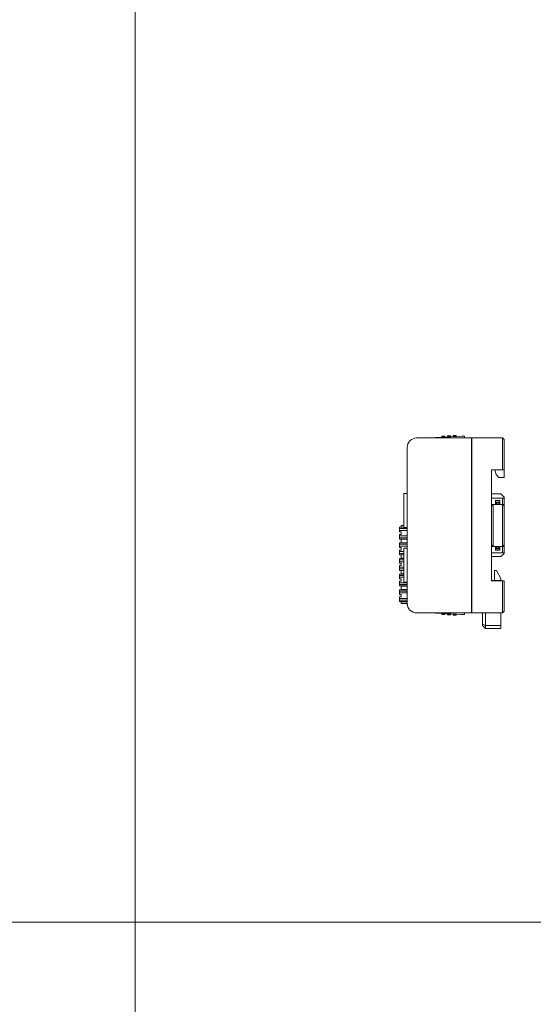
# Model space of a CAD drawing. Header units: millimetres. Extents: x -1114 to 1396, y -630 to 631.
# Tile 465 of 656: x 141 to 305, y -315 to 0. Entities that reach past the tile are written whole.
import ezdxf

# ---------------------------------------------------------------- set-up
doc = ezdxf.new("R2010")
doc.units = ezdxf.units.MM
doc.header["$MEASUREMENT"] = 0

msp = doc.modelspace()

# ---------------------------------------------------------------- linework, layer by layer
at = {"lineweight": 18}
for points, knots in [([(1038.9843, -629.7647), (1038.9843, -629.7647), (-1111.4882, -629.7647), (-1111.4882, -629.7647), (-1111.4882, -629.7647), (-1111.4882, -629.7647), (-1111.4882, 630.7883), (-1111.4882, 630.7883), (-1111.4882, 630.7883), (-1111.4882, 630.7883), (1038.9843, 630.7883), (1038.9843, 630.7883)], [0, 0, 0, 0, 0.33333333, 0.33333333, 0.33333333, 0.33333333, 0.66666667, 0.66666667, 0.66666667, 0.66666667, 1, 1, 1, 1]), ([(268.0988, -133.6727), (267.3031, -133.6727), (266.5401, -133.9888), (265.9774, -134.5514), (265.9774, -134.5514), (265.4148, -135.114), (265.0988, -135.877), (265.0988, -136.6727)], [0, 0, 0, 0, 0.5, 0.5, 0.5, 0.5, 1, 1, 1, 1]), ([(268.0988, -133.6727), (267.3031, -133.6727), (266.5401, -133.9888), (265.9774, -134.5514), (265.9774, -134.5514), (265.4148, -135.114), (265.0988, -135.877), (265.0988, -136.6727)], [0, 0, 0, 0, 0.5, 0.5, 0.5, 0.5, 1, 1, 1, 1]), ([(274.2875, -133.5238), (274.2869, -133.5242), (274.2862, -133.5245), (274.2843, -133.5256), (274.2843, -133.5256), (274.2824, -133.5267), (274.279, -133.5286), (274.2749, -133.531), (274.2749, -133.531), (274.2704, -133.5335), (274.2651, -133.5365), (274.2591, -133.5399), (274.2591, -133.5399), (274.2512, -133.5444), (274.242, -133.5496), (274.2322, -133.5552), (274.2322, -133.5552), (274.2212, -133.5614), (274.2093, -133.5682), (274.1969, -133.5752), (274.1969, -133.5752), (274.1503, -133.6016), (274.0968, -133.632), (274.0422, -133.663), (274.0422, -133.663), (274.0367, -133.6661), (274.0313, -133.6691), (274.0258, -133.6722)], [0, 0, 0, 0, 0.14285714, 0.14285714, 0.14285714, 0.14285714, 0.28571429, 0.28571429, 0.28571429, 0.28571429, 0.42857143, 0.42857143, 0.42857143, 0.42857143, 0.57142857, 0.57142857, 0.57142857, 0.57142857, 0.71428571, 0.71428571, 0.71428571, 0.71428571, 0.85714286, 0.85714286, 0.85714286, 0.85714286, 1, 1, 1, 1]), ([(274.0267, -133.6718), (274.0313, -133.6692), (274.0358, -133.6666), (274.0403, -133.6641), (274.0403, -133.6641), (274.0539, -133.6563), (274.0675, -133.6487), (274.0809, -133.641), (274.0809, -133.641), (274.0944, -133.6334), (274.1078, -133.6258), (274.121, -133.6183), (274.121, -133.6183), (274.1341, -133.6109), (274.147, -133.6035), (274.1597, -133.5964), (274.1597, -133.5964), (274.1723, -133.5892), (274.1846, -133.5822), (274.1964, -133.5755), (274.1964, -133.5755), (274.2082, -133.5688), (274.2195, -133.5624), (274.23, -133.5564), (274.23, -133.5564), (274.2353, -133.5535), (274.2404, -133.5506), (274.2453, -133.5478), (274.2453, -133.5478), (274.2501, -133.545), (274.2547, -133.5424), (274.259, -133.54), (274.259, -133.54), (274.2632, -133.5376), (274.2671, -133.5354), (274.2706, -133.5334), (274.2706, -133.5334), (274.2741, -133.5314), (274.2772, -133.5297), (274.2797, -133.5282), (274.2797, -133.5282), (274.2823, -133.5268), (274.2842, -133.5257), (274.2855, -133.525), (274.2855, -133.525), (274.2869, -133.5242), (274.2876, -133.5238), (274.2876, -133.5238)], [0, 0, 0, 0, 0.08333333, 0.08333333, 0.08333333, 0.08333333, 0.16666667, 0.16666667, 0.16666667, 0.16666667, 0.25, 0.25, 0.25, 0.25, 0.33333333, 0.33333333, 0.33333333, 0.33333333, 0.41666667, 0.41666667, 0.41666667, 0.41666667, 0.5, 0.5, 0.5, 0.5, 0.58333333, 0.58333333, 0.58333333, 0.58333333, 0.66666667, 0.66666667, 0.66666667, 0.66666667, 0.75, 0.75, 0.75, 0.75, 0.83333333, 0.83333333, 0.83333333, 0.83333333, 0.91666667, 0.91666667, 0.91666667, 0.91666667, 1, 1, 1, 1]), ([(283.4326, -133.3449), (283.4285, -133.2654), (283.3929, -133.1909), (283.3338, -133.1376), (283.3338, -133.1376), (283.2746, -133.0844), (283.1968, -133.0568), (283.1173, -133.061)], [0, 0, 0, 0, 0.5, 0.5, 0.5, 0.5, 1, 1, 1, 1]), ([(283.4326, -133.3449), (283.4285, -133.2654), (283.3929, -133.1909), (283.3338, -133.1376), (283.3338, -133.1376), (283.2746, -133.0844), (283.1968, -133.0568), (283.1173, -133.061)], [0, 0, 0, 0, 0.5, 0.5, 0.5, 0.5, 1, 1, 1, 1]), ([(265.0988, -186.6727), (265.0988, -187.4683), (265.4148, -188.2314), (265.9774, -188.794), (265.9774, -188.794), (266.5401, -189.3566), (267.3031, -189.6727), (268.0988, -189.6727)], [0, 0, 0, 0, 0.5, 0.5, 0.5, 0.5, 1, 1, 1, 1]), ([(265.0988, -186.6727), (265.0988, -187.4683), (265.4148, -188.2314), (265.9774, -188.794), (265.9774, -188.794), (266.5401, -189.3566), (267.3031, -189.6727), (268.0988, -189.6727)], [0, 0, 0, 0, 0.5, 0.5, 0.5, 0.5, 1, 1, 1, 1]), ([(265.1457, -187.2015), (265.1379, -187.1578), (265.1311, -187.114), (265.1252, -187.0701), (265.1252, -187.0701), (265.1193, -187.0262), (265.1144, -186.9821), (265.1105, -186.938), (265.1105, -186.938), (265.1027, -186.8498), (265.0988, -186.7614), (265.0988, -186.6727)], [0, 0, 0, 0, 0.33333333, 0.33333333, 0.33333333, 0.33333333, 0.66666667, 0.66666667, 0.66666667, 0.66666667, 1, 1, 1, 1]), ([(274.2876, -189.7784), (274.2876, -189.7784), (274.2849, -189.7768), (274.2798, -189.7739), (274.2798, -189.7739), (274.2747, -189.7711), (274.2677, -189.7671), (274.2592, -189.7622), (274.2592, -189.7622), (274.2549, -189.7598), (274.2503, -189.7572), (274.2455, -189.7545), (274.2455, -189.7545), (274.2407, -189.7517), (274.2356, -189.7489), (274.2304, -189.7459), (274.2304, -189.7459), (274.2199, -189.74), (274.2086, -189.7336), (274.1968, -189.7269), (274.1968, -189.7269), (274.185, -189.7202), (274.1727, -189.7132), (274.1602, -189.7061), (274.1602, -189.7061), (274.1477, -189.699), (274.135, -189.6918), (274.122, -189.6844), (274.122, -189.6844), (274.1153, -189.6806), (274.1085, -189.6768), (274.1016, -189.6729)], [0, 0, 0, 0, 0.125, 0.125, 0.125, 0.125, 0.25, 0.25, 0.25, 0.25, 0.375, 0.375, 0.375, 0.375, 0.5, 0.5, 0.5, 0.5, 0.625, 0.625, 0.625, 0.625, 0.75, 0.75, 0.75, 0.75, 0.875, 0.875, 0.875, 0.875, 1, 1, 1, 1]), ([(274.1036, -189.674), (274.1361, -189.6925), (274.1675, -189.7103), (274.1962, -189.7266), (274.1962, -189.7266), (274.2087, -189.7337), (274.2208, -189.7405), (274.2318, -189.7468), (274.2318, -189.7468), (274.2417, -189.7524), (274.2508, -189.7575), (274.2589, -189.7622), (274.2589, -189.7622), (274.2679, -189.7673), (274.2758, -189.7717), (274.2804, -189.7743), (274.2804, -189.7743), (274.2846, -189.7767), (274.286, -189.7775), (274.2875, -189.7784)], [0, 0, 0, 0, 0.2, 0.2, 0.2, 0.2, 0.4, 0.4, 0.4, 0.4, 0.6, 0.6, 0.6, 0.6, 0.8, 0.8, 0.8, 0.8, 1, 1, 1, 1]), ([(283.1173, -190.2412), (283.1968, -190.2453), (283.2746, -190.2178), (283.3338, -190.1645), (283.3338, -190.1645), (283.3929, -190.1113), (283.4285, -190.0367), (283.4326, -189.9573)], [0, 0, 0, 0, 0.5, 0.5, 0.5, 0.5, 1, 1, 1, 1]), ([(283.1173, -190.2412), (283.1968, -190.2453), (283.2746, -190.2178), (283.3338, -190.1645), (283.3338, -190.1645), (283.3929, -190.1113), (283.4285, -190.0367), (283.4326, -189.9573)], [0, 0, 0, 0, 0.5, 0.5, 0.5, 0.5, 1, 1, 1, 1])]:
    msp.add_open_spline(points, degree=3, knots=knots, dxfattribs=at)
for points in [[(177.9959, 630.2765), (177.9959, 630.2765), (177.9959, -630.2765), (177.9959, -630.2765)], [(268.0988, -133.6727), (268.0988, -133.6727), (285.6934, -133.6727), (285.6934, -133.6727)], [(282.5181, -133.0924), (282.5181, -133.0924), (274.2875, -133.5238), (274.2875, -133.5238)], [(274.2876, -133.5238), (274.2876, -133.5238), (274.2875, -133.5238), (274.2875, -133.5238)], [(274.2876, -133.5238), (274.2876, -133.5238), (282.5181, -133.0924), (282.5181, -133.0924)], [(276.3952, -133.0943), (276.3952, -133.0943), (276.1955, -133.1048), (276.1955, -133.1048)], [(276.2122, -133.4229), (276.2122, -133.4229), (276.1955, -133.1048), (276.1955, -133.1048)], [(276.2122, -133.4229), (276.2122, -133.4229), (276.1955, -133.1048), (276.1955, -133.1048)], [(276.2122, -133.4229), (276.2122, -133.4229), (276.4119, -133.4125), (276.4119, -133.4125)], [(276.2122, -133.4229), (276.2122, -133.4229), (276.2122, -133.4229), (276.2122, -133.4229)], [(276.9944, -133.0629), (276.9944, -133.0629), (276.3952, -133.0943), (276.3952, -133.0943)], [(276.4119, -133.4125), (276.4119, -133.4125), (277.0111, -133.3811), (277.0111, -133.3811)], [(277.1941, -133.0524), (277.1941, -133.0524), (276.9944, -133.0629), (276.9944, -133.0629)], [(277.0111, -133.3811), (277.0111, -133.3811), (277.2108, -133.3706), (277.2108, -133.3706)], [(277.1941, -133.0524), (277.1941, -133.0524), (277.2108, -133.3706), (277.2108, -133.3706)], [(277.2108, -133.3706), (277.2108, -133.3706), (277.2108, -133.3706), (277.2108, -133.3706)], [(278.2022, -132.9996), (278.2022, -132.9996), (278.0024, -133.0101), (278.0024, -133.0101)], [(278.0191, -133.3282), (278.0191, -133.3282), (278.0024, -133.0101), (278.0024, -133.0101)], [(278.0191, -133.3282), (278.0191, -133.3282), (278.0024, -133.0101), (278.0024, -133.0101)], [(278.0191, -133.3282), (278.0191, -133.3282), (278.2188, -133.3177), (278.2188, -133.3177)], [(278.0191, -133.3282), (278.0191, -133.3282), (278.0191, -133.3282), (278.0191, -133.3282)], [(278.8013, -132.9682), (278.8013, -132.9682), (278.2022, -132.9996), (278.2022, -132.9996)], [(278.2188, -133.3177), (278.2188, -133.3177), (278.818, -133.2863), (278.818, -133.2863)], [(279.0011, -132.9577), (279.0011, -132.9577), (278.8013, -132.9682), (278.8013, -132.9682)], [(279.0177, -133.2759), (279.0177, -133.2759), (278.818, -133.2863), (278.818, -133.2863)], [(279.0011, -132.9577), (279.0011, -132.9577), (279.0177, -133.2759), (279.0177, -133.2759)], [(279.0177, -133.2759), (279.0177, -133.2759), (279.0177, -133.2759), (279.0177, -133.2759)], [(280.0091, -132.9049), (280.0091, -132.9049), (279.8094, -132.9154), (279.8094, -132.9154)], [(279.8261, -133.2335), (279.8261, -133.2335), (279.8094, -132.9154), (279.8094, -132.9154)], [(279.8261, -133.2335), (279.8261, -133.2335), (279.8094, -132.9154), (279.8094, -132.9154)], [(279.8261, -133.2335), (279.8261, -133.2335), (280.0258, -133.223), (280.0258, -133.223)], [(279.8261, -133.2335), (279.8261, -133.2335), (279.8261, -133.2335), (279.8261, -133.2335)], [(280.6083, -132.8735), (280.6083, -132.8735), (280.0091, -132.9049), (280.0091, -132.9049)], [(280.0258, -133.223), (280.0258, -133.223), (280.625, -133.1916), (280.625, -133.1916)], [(280.808, -132.863), (280.808, -132.863), (280.6083, -132.8735), (280.6083, -132.8735)], [(280.8247, -133.1812), (280.8247, -133.1812), (280.625, -133.1916), (280.625, -133.1916)], [(280.808, -132.863), (280.808, -132.863), (280.8247, -133.1812), (280.8247, -133.1812)], [(280.8247, -133.1812), (280.8247, -133.1812), (280.8247, -133.1812), (280.8247, -133.1812)], [(283.1173, -133.061), (283.1173, -133.061), (282.5181, -133.0924), (282.5181, -133.0924)], [(283.1173, -133.061), (283.1173, -133.061), (282.5181, -133.0924), (282.5181, -133.0924)], [(283.4326, -133.3449), (283.4326, -133.3449), (283.4498, -133.6727), (283.4498, -133.6727)], [(283.4326, -133.3449), (283.4326, -133.3449), (283.4326, -133.3449), (283.4326, -133.3449)], [(283.4326, -133.3449), (283.4326, -133.3449), (283.4498, -133.6727), (283.4498, -133.6727)], [(285.6934, -133.6727), (285.6934, -133.6727), (285.6934, -134.1727), (285.6934, -134.1727)], [(285.6934, -189.1727), (285.6934, -189.1727), (285.6934, -134.1727), (285.6934, -134.1727)], [(285.7934, -135.4727), (285.7934, -135.4727), (285.6934, -135.4727), (285.6934, -135.4727)], [(285.7934, -134.6447), (285.7934, -134.6447), (285.6935, -134.6499), (285.6935, -134.6499)], [(285.7934, -133.6727), (285.7934, -133.6727), (295.5988, -133.6727), (295.5988, -133.6727)], [(285.7934, -134.1727), (285.7934, -134.1727), (285.7934, -133.6727), (285.7934, -133.6727)], [(285.7934, -133.6727), (285.7934, -133.6727), (295.5988, -133.6727), (295.5988, -133.6727)], [(285.7934, -189.1727), (285.7934, -189.1727), (285.7934, -134.1727), (285.7934, -134.1727)], [(296.0988, -134.1727), (296.0988, -134.1727), (295.5988, -133.6727), (295.5988, -133.6727)], [(295.5988, -134.1727), (295.5988, -134.1727), (295.5988, -133.6727), (295.5988, -133.6727)], [(295.5988, -143.9227), (295.5988, -143.9227), (295.5988, -134.1727), (295.5988, -134.1727)], [(296.0988, -134.1727), (296.0988, -134.1727), (296.0988, -143.9227), (296.0988, -143.9227)], [(265.0988, -186.6727), (265.0988, -186.6727), (265.0988, -136.6727), (265.0988, -136.6727)], [(292.0988, -143.9227), (292.0988, -143.9227), (292.0988, -179.4227), (292.0988, -179.4227)], [(292.0988, -143.9227), (292.0988, -143.9227), (295.5988, -143.9227), (295.5988, -143.9227)], [(293.0988, -143.9227), (293.0988, -143.9227), (293.5847, -145.3805), (293.5847, -145.3805)], [(296.0988, -143.9227), (296.0988, -143.9227), (295.5988, -143.9227), (295.5988, -143.9227)], [(296.0988, -146.3805), (296.0988, -146.3805), (296.0988, -143.9227), (296.0988, -143.9227)], [(293.5847, -145.3805), (293.5847, -145.3805), (294.3847, -146.3805), (294.3847, -146.3805)], [(294.3847, -146.3805), (294.3847, -146.3805), (296.0988, -146.3805), (296.0988, -146.3805)], [(265.0989, -151.4916), (265.0989, -151.4916), (264.0069, -151.4916), (264.0069, -151.4916)], [(264.0069, -151.4916), (264.0069, -151.4916), (264.0069, -151.6916), (264.0069, -151.6916)], [(264.0069, -151.6916), (264.0069, -151.6916), (264.0069, -162.1116), (264.0069, -162.1116)], [(264.0069, -154.191), (264.0069, -154.191), (264.0069, -154.1773), (264.0069, -154.1773)], [(295.0988, -151.592), (295.0988, -151.592), (292.0988, -151.592), (292.0988, -151.592)], [(292.0988, -152.9227), (292.0988, -152.9227), (295.5988, -152.9227), (295.5988, -152.9227)], [(293.3988, -153.7227), (293.3988, -153.7227), (293.3988, -154.9227), (293.3988, -154.9227)], [(293.3988, -153.7227), (293.3988, -153.7227), (294.7988, -153.7227), (294.7988, -153.7227)], [(294.7988, -154.2227), (294.7988, -154.2227), (293.3988, -154.2227), (293.3988, -154.2227)], [(293.7988, -154.4227), (293.7988, -154.4227), (293.4988, -154.4227), (293.4988, -154.4227)], [(293.4988, -154.4227), (293.4988, -154.4227), (293.4988, -154.9227), (293.4988, -154.9227)], [(293.7988, -154.4227), (293.7988, -154.4227), (294.3988, -154.4227), (294.3988, -154.4227)], [(293.7988, -154.9227), (293.7988, -154.9227), (293.7988, -154.4227), (293.7988, -154.4227)], [(294.6988, -154.4227), (294.6988, -154.4227), (294.3988, -154.4227), (294.3988, -154.4227)], [(294.3988, -154.4227), (294.3988, -154.4227), (294.3988, -154.9227), (294.3988, -154.9227)], [(294.6988, -154.9227), (294.6988, -154.9227), (294.6988, -154.4227), (294.6988, -154.4227)], [(294.7988, -153.7227), (294.7988, -153.7227), (294.7988, -154.9227), (294.7988, -154.9227)], [(296.0988, -152.592), (296.0988, -152.592), (295.0988, -151.592), (295.0988, -151.592)], [(295.5988, -152.9227), (295.5988, -152.9227), (296.0988, -152.9227), (296.0988, -152.9227)], [(295.5988, -154.9227), (295.5988, -154.9227), (295.5988, -152.9227), (295.5988, -152.9227)], [(296.0988, -152.9228), (296.0988, -152.9228), (296.0988, -152.592), (296.0988, -152.592)], [(296.0988, -152.9227), (296.0988, -152.9227), (296.0988, -154.9227), (296.0988, -154.9227)], [(292.0988, -155.4227), (292.0988, -155.4227), (292.5988, -154.9227), (292.5988, -154.9227)], [(292.0988, -155.4227), (292.0988, -155.4227), (292.5988, -154.9227), (292.5988, -154.9227)], [(292.0988, -154.9227), (292.0988, -154.9227), (293.3988, -154.9227), (293.3988, -154.9227)], [(292.5983, -154.9232), (292.5983, -154.9232), (292.5972, -154.9232), (292.5972, -154.9232)], [(292.5988, -157.9227), (292.5988, -157.9227), (292.5988, -154.9227), (292.5988, -154.9227)], [(294.7987, -154.9227), (294.7987, -154.9227), (293.3988, -154.9227), (293.3988, -154.9227)], [(294.7987, -154.9227), (294.7987, -154.9227), (293.3988, -154.9227), (293.3988, -154.9227)], [(294.7988, -154.9227), (294.7988, -154.9227), (295.5988, -154.9227), (295.5988, -154.9227)], [(296.0988, -155.4227), (296.0988, -155.4227), (295.5988, -154.9227), (295.5988, -154.9227)], [(295.5988, -154.9227), (295.5988, -154.9227), (295.5988, -157.9227), (295.5988, -157.9227)], [(296.0988, -154.9227), (296.0988, -154.9227), (295.5988, -154.9227), (295.5988, -154.9227)], [(296.0988, -155.4227), (296.0988, -155.4227), (296.0988, -154.9226), (296.0988, -154.9226)], [(296.0988, -157.9227), (296.0988, -157.9227), (296.0988, -155.4227), (296.0988, -155.4227)], [(264.0069, -158.001), (264.0069, -158.001), (264.0069, -157.9873), (264.0069, -157.9873)], [(292.5988, -165.4227), (292.5988, -165.4227), (292.5988, -157.9227), (292.5988, -157.9227)], [(295.5988, -157.9227), (295.5988, -157.9227), (295.5988, -165.4227), (295.5988, -165.4227)], [(296.0988, -165.4227), (296.0988, -165.4227), (296.0988, -157.9227), (296.0988, -157.9227)], [(264.0069, -162.2573), (264.0069, -162.2573), (262.6701, -162.2573), (262.6701, -162.2573)], [(262.6701, -162.5113), (262.6701, -162.5113), (262.6701, -162.2573), (262.6701, -162.2573)], [(262.6701, -162.8327), (262.6701, -162.8327), (262.6701, -162.5113), (262.6701, -162.5113)], [(265.0987, -162.6933), (265.0987, -162.6933), (262.6701, -162.6933), (262.6701, -162.6933)], [(262.6701, -162.8327), (262.6701, -162.8327), (262.6701, -163.1497), (262.6701, -163.1497)], [(262.6701, -163.4711), (262.6701, -163.4711), (262.6701, -163.1497), (262.6701, -163.1497)], [(262.6701, -163.2891), (262.6701, -163.2891), (265.0987, -163.2891), (265.0987, -163.2891)], [(262.6701, -163.4711), (262.6701, -163.4711), (262.6701, -163.7573), (262.6701, -163.7573)], [(263.1701, -163.7573), (263.1701, -163.7573), (262.6701, -163.7573), (262.6701, -163.7573)], [(263.1201, -161.6573), (263.1201, -161.6573), (263.1201, -162.2073), (263.1201, -162.2073)], [(263.1201, -161.6573), (263.1201, -161.6573), (263.2005, -161.6573), (263.2005, -161.6573)], [(263.1201, -162.2073), (263.1201, -162.2073), (263.1201, -161.6573), (263.1201, -161.6573)], [(263.2005, -162.2073), (263.2005, -162.2073), (263.1201, -162.2073), (263.1201, -162.2073)], [(263.1701, -164.5573), (263.1701, -164.5573), (263.1701, -163.7573), (263.1701, -163.7573)], [(263.2005, -161.6573), (263.2005, -161.6573), (264.0069, -161.6573), (264.0069, -161.6573)], [(263.2005, -162.2073), (263.2005, -162.2073), (264.0069, -162.2073), (264.0069, -162.2073)], [(264.0069, -161.811), (264.0069, -161.811), (264.0069, -161.7973), (264.0069, -161.7973)], [(264.0069, -162.1116), (264.0069, -162.1116), (264.0069, -162.3116), (264.0069, -162.3116)], [(265.0989, -162.3116), (265.0989, -162.3116), (264.0069, -162.3116), (264.0069, -162.3116)], [(265.0989, -162.3116), (265.0989, -162.3116), (264.0069, -162.3116), (264.0069, -162.3116)], [(262.6701, -164.5573), (262.6701, -164.5573), (262.6701, -164.8436), (262.6701, -164.8436)], [(263.1701, -164.5573), (263.1701, -164.5573), (262.6701, -164.5573), (262.6701, -164.5573)], [(262.6701, -165.1649), (262.6701, -165.1649), (262.6701, -164.8436), (262.6701, -164.8436)], [(265.0987, -165.0255), (265.0987, -165.0255), (262.6701, -165.0255), (262.6701, -165.0255)], [(262.6701, -165.1649), (262.6701, -165.1649), (262.6701, -165.482), (262.6701, -165.482)], [(262.6701, -165.8034), (262.6701, -165.8034), (262.6701, -165.482), (262.6701, -165.482)], [(265.0987, -165.6214), (265.0987, -165.6214), (262.6701, -165.6214), (262.6701, -165.6214)], [(262.6701, -166.0573), (262.6701, -166.0573), (262.6701, -165.8034), (262.6701, -165.8034)], [(265.0987, -166.0573), (265.0987, -166.0573), (262.6701, -166.0573), (262.6701, -166.0573)], [(263.1201, -166.1073), (263.1201, -166.1073), (263.1201, -167.2073), (263.1201, -167.2073)], [(263.1201, -166.1073), (263.1201, -166.1073), (263.2005, -166.1073), (263.2005, -166.1073)], [(263.1201, -167.2073), (263.1201, -167.2073), (263.1201, -166.1073), (263.1201, -166.1073)], [(265.0398, -166.1073), (265.0398, -166.1073), (263.2005, -166.1073), (263.2005, -166.1073)], [(265.0398, -166.1073), (265.0398, -166.1073), (265.0988, -166.1073), (265.0988, -166.1073)], [(265.0988, -166.6573), (265.0988, -166.6573), (265.0398, -166.6573), (265.0398, -166.6573)], [(265.0988, -167.0542), (265.0988, -167.0542), (265.096, -167.0542), (265.096, -167.0542)], [(292.5988, -168.4227), (292.5988, -168.4227), (292.5988, -165.4227), (292.5988, -165.4227)], [(295.5988, -165.4227), (295.5988, -165.4227), (295.5988, -168.4227), (295.5988, -168.4227)], [(296.0988, -167.9227), (296.0988, -167.9227), (296.0988, -165.4227), (296.0988, -165.4227)], [(265.0987, -167.2573), (265.0987, -167.2573), (262.6701, -167.2573), (262.6701, -167.2573)], [(262.6701, -167.5113), (262.6701, -167.5113), (262.6701, -167.2573), (262.6701, -167.2573)], [(262.6701, -167.8327), (262.6701, -167.8327), (262.6701, -167.5113), (262.6701, -167.5113)], [(265.0987, -167.6933), (265.0987, -167.6933), (262.6701, -167.6933), (262.6701, -167.6933)], [(262.6701, -167.8327), (262.6701, -167.8327), (262.6701, -168.1497), (262.6701, -168.1497)], [(262.6701, -168.4711), (262.6701, -168.4711), (262.6701, -168.1497), (262.6701, -168.1497)], [(262.6701, -168.2891), (262.6701, -168.2891), (265.0987, -168.2891), (265.0987, -168.2891)], [(262.6701, -168.4711), (262.6701, -168.4711), (262.6701, -168.7573), (262.6701, -168.7573)], [(263.1701, -168.7573), (263.1701, -168.7573), (262.6701, -168.7573), (262.6701, -168.7573)], [(262.6701, -169.5573), (262.6701, -169.5573), (262.6701, -169.8436), (262.6701, -169.8436)], [(263.1701, -169.5573), (263.1701, -169.5573), (262.6701, -169.5573), (262.6701, -169.5573)], [(262.6701, -170.1649), (262.6701, -170.1649), (262.6701, -169.8436), (262.6701, -169.8436)], [(264.0069, -170.0255), (264.0069, -170.0255), (262.6701, -170.0255), (262.6701, -170.0255)], [(262.6701, -170.1649), (262.6701, -170.1649), (262.6701, -170.482), (262.6701, -170.482)], [(263.2005, -167.2073), (263.2005, -167.2073), (263.1201, -167.2073), (263.1201, -167.2073)], [(263.1701, -169.5573), (263.1701, -169.5573), (263.1701, -168.7573), (263.1701, -168.7573)], [(263.2005, -167.2073), (263.2005, -167.2073), (265.0988, -167.2073), (265.0988, -167.2073)], [(265.0989, -168.9916), (265.0989, -168.9916), (264.0069, -168.9916), (264.0069, -168.9916)], [(265.0989, -168.9916), (265.0989, -168.9916), (264.0069, -168.9916), (264.0069, -168.9916)], [(264.0069, -168.9916), (264.0069, -168.9916), (264.0069, -169.1916), (264.0069, -169.1916)], [(264.0069, -169.1916), (264.0069, -169.1916), (264.0069, -179.6116), (264.0069, -179.6116)], [(292.0988, -167.9227), (292.0988, -167.9227), (292.5988, -168.4227), (292.5988, -168.4227)], [(292.0988, -168.4227), (292.0988, -168.4227), (293.3988, -168.4227), (293.3988, -168.4227)], [(294.7987, -168.4227), (294.7987, -168.4227), (293.3988, -168.4227), (293.3988, -168.4227)], [(293.3988, -169.6227), (293.3988, -169.6227), (293.3988, -168.4227), (293.3988, -168.4227)], [(293.3988, -169.1227), (293.3988, -169.1227), (294.7988, -169.1227), (294.7988, -169.1227)], [(294.7988, -169.6227), (294.7988, -169.6227), (293.3988, -169.6227), (293.3988, -169.6227)], [(293.4988, -168.4227), (293.4988, -168.4227), (293.4988, -168.9227), (293.4988, -168.9227)], [(293.4988, -168.9227), (293.4988, -168.9227), (293.7988, -168.9227), (293.7988, -168.9227)], [(293.7988, -168.9227), (293.7988, -168.9227), (293.7988, -168.4227), (293.7988, -168.4227)], [(293.7988, -168.9227), (293.7988, -168.9227), (294.3988, -168.9227), (294.3988, -168.9227)], [(294.3988, -168.4227), (294.3988, -168.4227), (294.3988, -168.9227), (294.3988, -168.9227)], [(294.3988, -168.9227), (294.3988, -168.9227), (294.6988, -168.9227), (294.6988, -168.9227)], [(294.6988, -168.9227), (294.6988, -168.9227), (294.6988, -168.4227), (294.6988, -168.4227)], [(294.7988, -168.4227), (294.7988, -168.4227), (295.5988, -168.4227), (295.5988, -168.4227)], [(294.7988, -169.6227), (294.7988, -169.6227), (294.7988, -168.4227), (294.7988, -168.4227)], [(296.0988, -167.9227), (296.0988, -167.9227), (295.5988, -168.4227), (295.5988, -168.4227)], [(296.0988, -167.9227), (296.0988, -167.9227), (295.5988, -168.4227), (295.5988, -168.4227)], [(295.5988, -168.4227), (295.5988, -168.4227), (296.0988, -168.4227), (296.0988, -168.4227)], [(295.5988, -170.4227), (295.5988, -170.4227), (295.5988, -168.4227), (295.5988, -168.4227)], [(295.5993, -168.4222), (295.5993, -168.4222), (295.6003, -168.4222), (295.6003, -168.4222)], [(296.0988, -167.9227), (296.0988, -167.9227), (296.0988, -168.4227), (296.0988, -168.4227)], [(296.0988, -168.4227), (296.0988, -168.4227), (296.0988, -170.4227), (296.0988, -170.4227)], [(262.6701, -170.8034), (262.6701, -170.8034), (262.6701, -170.482), (262.6701, -170.482)], [(264.0069, -170.6214), (264.0069, -170.6214), (262.6701, -170.6214), (262.6701, -170.6214)], [(262.6701, -171.0573), (262.6701, -171.0573), (262.6701, -170.8034), (262.6701, -170.8034)], [(264.0069, -171.0573), (264.0069, -171.0573), (262.6701, -171.0573), (262.6701, -171.0573)], [(264.0069, -172.2573), (264.0069, -172.2573), (262.6701, -172.2573), (262.6701, -172.2573)], [(262.6701, -172.5113), (262.6701, -172.5113), (262.6701, -172.2573), (262.6701, -172.2573)], [(262.6701, -172.8327), (262.6701, -172.8327), (262.6701, -172.5113), (262.6701, -172.5113)], [(264.0069, -172.6933), (264.0069, -172.6933), (262.6701, -172.6933), (262.6701, -172.6933)], [(262.6701, -172.8327), (262.6701, -172.8327), (262.6701, -173.1497), (262.6701, -173.1497)], [(262.6701, -173.4711), (262.6701, -173.4711), (262.6701, -173.1497), (262.6701, -173.1497)], [(262.6701, -173.2891), (262.6701, -173.2891), (264.0069, -173.2891), (264.0069, -173.2891)], [(263.1201, -171.1073), (263.1201, -171.1073), (263.1201, -172.2073), (263.1201, -172.2073)], [(263.1201, -171.1073), (263.1201, -171.1073), (263.2005, -171.1073), (263.2005, -171.1073)], [(263.1201, -172.2073), (263.1201, -172.2073), (263.1201, -171.1073), (263.1201, -171.1073)], [(263.2005, -172.2073), (263.2005, -172.2073), (263.1201, -172.2073), (263.1201, -172.2073)], [(264.0069, -171.1073), (264.0069, -171.1073), (263.2005, -171.1073), (263.2005, -171.1073)], [(263.2005, -172.2073), (263.2005, -172.2073), (264.0069, -172.2073), (264.0069, -172.2073)], [(264.0069, -171.691), (264.0069, -171.691), (264.0069, -171.6773), (264.0069, -171.6773)], [(292.0988, -170.4227), (292.0988, -170.4227), (295.5988, -170.4227), (295.5988, -170.4227)], [(295.0988, -171.6691), (295.0988, -171.6691), (292.0988, -171.6691), (292.0988, -171.6691)], [(295.0988, -171.6691), (295.0988, -171.6691), (296.0988, -170.6691), (296.0988, -170.6691)], [(296.0988, -170.4227), (296.0988, -170.4227), (295.5988, -170.4227), (295.5988, -170.4227)], [(296.0988, -170.4226), (296.0988, -170.4226), (296.0988, -170.6691), (296.0988, -170.6691)], [(262.6701, -173.4711), (262.6701, -173.4711), (262.6701, -173.7573), (262.6701, -173.7573)], [(263.1701, -173.7573), (263.1701, -173.7573), (262.6701, -173.7573), (262.6701, -173.7573)], [(262.6701, -174.5573), (262.6701, -174.5573), (262.6701, -174.8436), (262.6701, -174.8436)], [(263.1701, -174.5573), (263.1701, -174.5573), (262.6701, -174.5573), (262.6701, -174.5573)], [(262.6701, -175.1649), (262.6701, -175.1649), (262.6701, -174.8436), (262.6701, -174.8436)], [(264.0069, -175.0255), (264.0069, -175.0255), (262.6701, -175.0255), (262.6701, -175.0255)], [(262.6701, -175.1649), (262.6701, -175.1649), (262.6701, -175.482), (262.6701, -175.482)], [(262.6701, -175.8034), (262.6701, -175.8034), (262.6701, -175.482), (262.6701, -175.482)], [(264.0069, -175.6214), (264.0069, -175.6214), (262.6701, -175.6214), (262.6701, -175.6214)], [(262.6701, -176.0573), (262.6701, -176.0573), (262.6701, -175.8034), (262.6701, -175.8034)], [(264.0069, -176.0573), (264.0069, -176.0573), (262.6701, -176.0573), (262.6701, -176.0573)], [(263.1201, -176.1073), (263.1201, -176.1073), (263.1201, -177.2073), (263.1201, -177.2073)], [(263.1201, -176.1073), (263.1201, -176.1073), (263.2005, -176.1073), (263.2005, -176.1073)], [(263.1201, -177.2073), (263.1201, -177.2073), (263.1201, -176.1073), (263.1201, -176.1073)], [(263.1701, -174.5573), (263.1701, -174.5573), (263.1701, -173.7573), (263.1701, -173.7573)], [(264.0069, -176.1073), (264.0069, -176.1073), (263.2005, -176.1073), (263.2005, -176.1073)], [(264.0069, -175.501), (264.0069, -175.501), (264.0069, -175.4873), (264.0069, -175.4873)], [(292.9988, -179.3227), (292.9988, -179.3227), (293.0546, -176.1227), (293.0546, -176.1227)], [(293.0546, -176.1227), (293.0546, -176.1227), (293.6554, -176.1227), (293.6554, -176.1227)], [(293.6554, -176.1227), (293.6554, -176.1227), (295.0988, -178.6227), (295.0988, -178.6227)], [(264.0069, -177.2573), (264.0069, -177.2573), (262.6701, -177.2573), (262.6701, -177.2573)], [(262.6701, -177.5113), (262.6701, -177.5113), (262.6701, -177.2573), (262.6701, -177.2573)], [(262.6701, -177.8327), (262.6701, -177.8327), (262.6701, -177.5113), (262.6701, -177.5113)], [(264.0069, -177.6933), (264.0069, -177.6933), (262.6701, -177.6933), (262.6701, -177.6933)], [(262.6701, -177.8327), (262.6701, -177.8327), (262.6701, -178.1497), (262.6701, -178.1497)], [(262.6701, -178.4711), (262.6701, -178.4711), (262.6701, -178.1497), (262.6701, -178.1497)], [(262.6701, -178.2891), (262.6701, -178.2891), (264.0069, -178.2891), (264.0069, -178.2891)], [(262.6701, -178.4711), (262.6701, -178.4711), (262.6701, -178.7573), (262.6701, -178.7573)], [(263.1701, -178.7573), (263.1701, -178.7573), (262.6701, -178.7573), (262.6701, -178.7573)], [(262.6701, -179.5573), (262.6701, -179.5573), (262.6701, -179.8436), (262.6701, -179.8436)], [(263.1701, -179.5573), (263.1701, -179.5573), (262.6701, -179.5573), (262.6701, -179.5573)], [(263.2005, -177.2073), (263.2005, -177.2073), (263.1201, -177.2073), (263.1201, -177.2073)], [(263.1701, -179.5573), (263.1701, -179.5573), (263.1701, -178.7573), (263.1701, -178.7573)], [(263.2005, -177.2073), (263.2005, -177.2073), (264.0069, -177.2073), (264.0069, -177.2073)], [(264.0069, -179.311), (264.0069, -179.311), (264.0069, -179.2973), (264.0069, -179.2973)], [(264.0069, -179.6116), (264.0069, -179.6116), (264.0069, -179.8116), (264.0069, -179.8116)], [(292.0988, -179.3227), (292.0988, -179.3227), (295.0988, -179.3227), (295.0988, -179.3227)], [(295.5988, -179.4227), (295.5988, -179.4227), (292.0988, -179.4227), (292.0988, -179.4227)], [(295.0988, -178.6227), (295.0988, -178.6227), (295.0988, -179.3227), (295.0988, -179.3227)], [(295.0988, -179.3227), (295.0988, -179.3227), (295.0988, -179.4228), (295.0988, -179.4228)], [(295.5988, -179.4227), (295.5988, -179.4227), (296.0988, -179.4227), (296.0988, -179.4227)], [(295.5988, -189.1727), (295.5988, -189.1727), (295.5988, -179.4227), (295.5988, -179.4227)], [(296.0988, -179.4227), (296.0988, -179.4227), (296.0988, -189.1727), (296.0988, -189.1727)], [(262.6701, -180.1649), (262.6701, -180.1649), (262.6701, -179.8436), (262.6701, -179.8436)], [(265.0987, -180.0255), (265.0987, -180.0255), (262.6701, -180.0255), (262.6701, -180.0255)], [(262.6701, -180.1649), (262.6701, -180.1649), (262.6701, -180.482), (262.6701, -180.482)], [(262.6701, -180.8034), (262.6701, -180.8034), (262.6701, -180.482), (262.6701, -180.482)], [(262.6701, -180.6214), (262.6701, -180.6214), (265.0987, -180.6214), (265.0987, -180.6214)], [(262.6701, -181.0573), (262.6701, -181.0573), (262.6701, -180.8034), (262.6701, -180.8034)], [(265.0987, -181.0573), (265.0987, -181.0573), (262.6701, -181.0573), (262.6701, -181.0573)], [(262.6701, -182.5113), (262.6701, -182.5113), (262.6701, -182.2573), (262.6701, -182.2573)], [(265.0987, -182.2573), (265.0987, -182.2573), (262.6701, -182.2573), (262.6701, -182.2573)], [(262.6701, -182.8327), (262.6701, -182.8327), (262.6701, -182.5113), (262.6701, -182.5113)], [(262.6701, -182.6933), (262.6701, -182.6933), (265.0987, -182.6933), (265.0987, -182.6933)], [(262.6701, -182.8327), (262.6701, -182.8327), (262.6701, -183.1497), (262.6701, -183.1497)], [(263.1201, -181.1073), (263.1201, -181.1073), (263.1201, -182.2073), (263.1201, -182.2073)], [(263.1201, -181.1073), (263.1201, -181.1073), (263.2005, -181.1073), (263.2005, -181.1073)], [(263.1201, -182.2073), (263.1201, -182.2073), (263.1201, -181.1073), (263.1201, -181.1073)], [(263.2005, -182.2073), (263.2005, -182.2073), (263.1201, -182.2073), (263.1201, -182.2073)], [(265.0398, -181.1073), (265.0398, -181.1073), (263.2005, -181.1073), (263.2005, -181.1073)], [(263.2005, -182.2073), (263.2005, -182.2073), (265.0988, -182.2073), (265.0988, -182.2073)], [(265.0989, -179.8116), (265.0989, -179.8116), (264.0069, -179.8116), (264.0069, -179.8116)], [(265.0398, -181.1073), (265.0398, -181.1073), (265.0988, -181.1073), (265.0988, -181.1073)], [(265.0988, -181.6573), (265.0988, -181.6573), (265.0398, -181.6573), (265.0398, -181.6573)], [(265.0988, -182.0542), (265.0988, -182.0542), (265.096, -182.0542), (265.096, -182.0542)], [(262.6701, -183.4711), (262.6701, -183.4711), (262.6701, -183.1497), (262.6701, -183.1497)], [(262.6701, -183.2891), (262.6701, -183.2891), (265.0987, -183.2891), (265.0987, -183.2891)], [(262.6701, -183.4711), (262.6701, -183.4711), (262.6701, -183.7573), (262.6701, -183.7573)], [(263.1701, -183.7573), (263.1701, -183.7573), (262.6701, -183.7573), (262.6701, -183.7573)], [(262.6701, -184.5573), (262.6701, -184.5573), (262.6701, -184.8436), (262.6701, -184.8436)], [(263.1701, -184.5573), (263.1701, -184.5573), (262.6701, -184.5573), (262.6701, -184.5573)], [(262.6701, -185.1649), (262.6701, -185.1649), (262.6701, -184.8436), (262.6701, -184.8436)], [(265.0987, -185.0255), (265.0987, -185.0255), (262.6701, -185.0255), (262.6701, -185.0255)], [(262.6701, -185.1649), (262.6701, -185.1649), (262.6701, -185.482), (262.6701, -185.482)], [(262.6701, -185.8034), (262.6701, -185.8034), (262.6701, -185.482), (262.6701, -185.482)], [(262.6701, -185.6214), (262.6701, -185.6214), (265.0987, -185.6214), (265.0987, -185.6214)], [(262.6701, -186.0573), (262.6701, -186.0573), (262.6701, -185.8034), (262.6701, -185.8034)], [(263.1701, -184.5573), (263.1701, -184.5573), (263.1701, -183.7573), (263.1701, -183.7573)], [(265.0987, -186.0573), (265.0987, -186.0573), (262.6701, -186.0573), (262.6701, -186.0573)], [(263.1201, -186.1073), (263.1201, -186.1073), (263.1201, -186.6573), (263.1201, -186.6573)], [(263.1201, -186.1073), (263.1201, -186.1073), (263.2005, -186.1073), (263.2005, -186.1073)], [(263.1201, -186.6573), (263.1201, -186.6573), (263.1201, -186.1073), (263.1201, -186.1073)], [(263.2005, -186.6573), (263.2005, -186.6573), (263.1201, -186.6573), (263.1201, -186.6573)], [(265.0398, -186.1073), (265.0398, -186.1073), (263.2005, -186.1073), (263.2005, -186.1073)], [(265.0398, -186.6573), (265.0398, -186.6573), (263.2005, -186.6573), (263.2005, -186.6573)], [(265.0398, -186.1073), (265.0398, -186.1073), (265.0988, -186.1073), (265.0988, -186.1073)], [(265.0988, -186.6573), (265.0988, -186.6573), (265.0398, -186.6573), (265.0398, -186.6573)], [(285.6934, -187.8727), (285.6934, -187.8727), (285.7934, -187.8727), (285.7934, -187.8727)], [(285.7934, -188.6575), (285.7934, -188.6575), (285.6934, -188.6522), (285.6934, -188.6522)], [(285.6934, -189.6727), (285.6934, -189.6727), (268.0988, -189.6727), (268.0988, -189.6727)], [(268.3588, -189.6729), (268.3588, -189.6729), (268.3587, -189.6727), (268.3587, -189.6727)], [(274.2876, -189.7784), (274.2876, -189.7784), (274.2875, -189.7783), (274.2875, -189.7783)], [(274.2875, -189.7784), (274.2875, -189.7784), (282.5181, -190.2098), (282.5181, -190.2098)], [(282.5181, -190.2098), (282.5181, -190.2098), (274.2876, -189.7784), (274.2876, -189.7784)], [(282.5181, -190.2098), (282.5181, -190.2098), (274.2876, -189.7784), (274.2876, -189.7784)], [(276.1955, -190.1974), (276.1955, -190.1974), (276.2122, -189.8792), (276.2122, -189.8792)], [(276.2122, -189.8792), (276.2122, -189.8792), (276.1955, -190.1974), (276.1955, -190.1974)], [(276.3952, -190.2078), (276.3952, -190.2078), (276.1955, -190.1974), (276.1955, -190.1974)], [(276.2122, -189.8792), (276.2122, -189.8792), (276.2122, -189.8792), (276.2122, -189.8792)], [(276.2122, -189.8792), (276.2122, -189.8792), (276.4119, -189.8897), (276.4119, -189.8897)], [(276.9944, -190.2393), (276.9944, -190.2393), (276.3952, -190.2078), (276.3952, -190.2078)], [(276.4119, -189.8897), (276.4119, -189.8897), (277.0111, -189.9211), (277.0111, -189.9211)], [(277.1941, -190.2497), (277.1941, -190.2497), (276.9944, -190.2393), (276.9944, -190.2393)], [(277.0111, -189.9211), (277.0111, -189.9211), (277.2108, -189.9316), (277.2108, -189.9316)], [(277.1941, -190.2497), (277.1941, -190.2497), (277.2108, -189.9316), (277.2108, -189.9316)], [(277.2108, -189.9316), (277.2108, -189.9316), (277.2108, -189.9316), (277.2108, -189.9316)], [(278.0024, -190.2921), (278.0024, -190.2921), (278.0191, -189.9739), (278.0191, -189.9739)], [(278.0191, -189.9739), (278.0191, -189.9739), (278.0024, -190.2921), (278.0024, -190.2921)], [(278.2022, -190.3025), (278.2022, -190.3025), (278.0024, -190.2921), (278.0024, -190.2921)], [(278.0191, -189.9739), (278.0191, -189.9739), (278.0191, -189.9739), (278.0191, -189.9739)], [(278.0191, -189.9739), (278.0191, -189.9739), (278.2188, -189.9844), (278.2188, -189.9844)], [(278.8013, -190.3339), (278.8013, -190.3339), (278.2022, -190.3025), (278.2022, -190.3025)], [(278.2188, -189.9844), (278.2188, -189.9844), (278.818, -190.0158), (278.818, -190.0158)], [(279.0011, -190.3444), (279.0011, -190.3444), (278.8013, -190.3339), (278.8013, -190.3339)], [(278.818, -190.0158), (278.818, -190.0158), (279.0177, -190.0263), (279.0177, -190.0263)], [(279.0011, -190.3444), (279.0011, -190.3444), (279.0177, -190.0263), (279.0177, -190.0263)], [(279.0177, -190.0263), (279.0177, -190.0263), (279.0177, -190.0263), (279.0177, -190.0263)], [(279.8094, -190.3868), (279.8094, -190.3868), (279.8261, -190.0687), (279.8261, -190.0687)], [(279.8261, -190.0687), (279.8261, -190.0687), (279.8094, -190.3868), (279.8094, -190.3868)], [(280.0091, -190.3972), (280.0091, -190.3972), (279.8094, -190.3868), (279.8094, -190.3868)], [(279.8261, -190.0687), (279.8261, -190.0687), (279.8261, -190.0687), (279.8261, -190.0687)], [(279.8261, -190.0687), (279.8261, -190.0687), (280.0258, -190.0791), (280.0258, -190.0791)], [(280.6083, -190.4286), (280.6083, -190.4286), (280.0091, -190.3972), (280.0091, -190.3972)], [(280.0258, -190.0791), (280.0258, -190.0791), (280.625, -190.1105), (280.625, -190.1105)], [(280.808, -190.4391), (280.808, -190.4391), (280.6083, -190.4286), (280.6083, -190.4286)], [(280.625, -190.1105), (280.625, -190.1105), (280.8247, -190.121), (280.8247, -190.121)], [(280.808, -190.4391), (280.808, -190.4391), (280.8247, -190.121), (280.8247, -190.121)], [(280.8247, -190.121), (280.8247, -190.121), (280.8247, -190.121), (280.8247, -190.121)], [(282.5181, -190.2098), (282.5181, -190.2098), (283.1173, -190.2412), (283.1173, -190.2412)], [(283.1173, -190.2412), (283.1173, -190.2412), (282.5181, -190.2098), (282.5181, -190.2098)], [(283.4475, -189.6727), (283.4475, -189.6727), (283.4326, -189.9573), (283.4326, -189.9573)], [(283.4326, -189.9573), (283.4326, -189.9573), (283.4326, -189.9573), (283.4326, -189.9573)], [(285.6934, -189.1727), (285.6934, -189.1727), (285.6934, -189.6727), (285.6934, -189.6727)], [(285.7934, -189.6727), (285.7934, -189.6727), (285.7934, -189.1727), (285.7934, -189.1727)], [(295.5988, -189.6727), (295.5988, -189.6727), (285.7934, -189.6727), (285.7934, -189.6727)], [(295.5988, -189.6727), (295.5988, -189.6727), (285.7934, -189.6727), (285.7934, -189.6727)], [(289.1988, -193.2585), (289.1988, -193.2585), (289.1988, -189.6727), (289.1988, -189.6727)], [(290.1988, -189.6727), (290.1988, -189.6727), (290.1988, -193.6727), (290.1988, -193.6727)], [(295.0988, -193.6727), (295.0988, -193.6727), (295.0988, -189.6727), (295.0988, -189.6727)], [(295.5988, -189.6727), (295.5988, -189.6727), (295.5988, -189.1727), (295.5988, -189.1727)], [(296.0988, -189.1727), (296.0988, -189.1727), (295.5988, -189.6727), (295.5988, -189.6727)], [(290.1988, -193.6727), (290.1988, -193.6727), (289.1988, -193.2585), (289.1988, -193.2585)], [(289.1988, -193.6727), (289.1988, -193.6727), (289.1988, -193.2585), (289.1988, -193.2585)], [(290.1988, -194.6727), (290.1988, -194.6727), (289.1988, -193.6727), (289.1988, -193.6727)], [(295.0988, -193.6727), (295.0988, -193.6727), (290.1988, -193.6727), (290.1988, -193.6727)], [(290.1988, -193.6727), (290.1988, -193.6727), (290.1988, -194.6727), (290.1988, -194.6727)], [(290.1988, -194.6727), (290.1988, -194.6727), (295.0988, -194.6727), (295.0988, -194.6727)], [(295.0988, -194.6727), (295.0988, -194.6727), (295.0988, -193.6727), (295.0988, -193.6727)], [(-1112.4766, -288.6727), (-1112.4766, -288.6727), (1037.9959, -288.6727), (1037.9959, -288.6727)]]:
    msp.add_open_spline(points, degree=3, dxfattribs=at)

doc.saveas('drawing.dxf')
